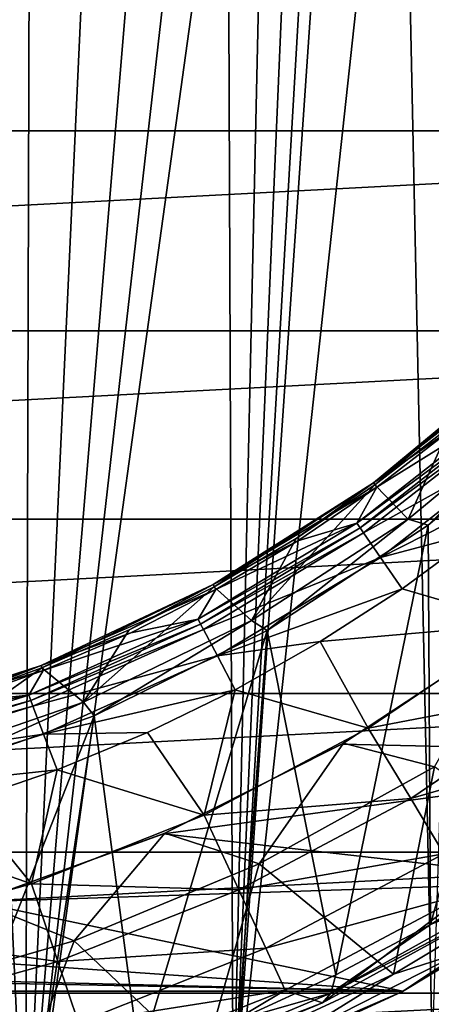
# Model space of a CAD drawing. Header units: millimetres. Extents: x -108 to 102, y -42 to 80.
# Tile 517 of 539: x 60.06 to 64.33, y 16.38 to 26.61. Entities that reach past the tile are written whole.
import ezdxf

# ---------------------------------------------------------------- set-up
doc = ezdxf.new("R2010")
doc.units = ezdxf.units.MM
doc.header["$LTSCALE"] = 81.481481
for name, color, linetype in [('2', 7, 'CONTINUOUS'), ('2692', 7, 'CONTINUOUS'), ('2694', 7, 'CONTINUOUS'), ('2698', 7, 'CONTINUOUS'), ('2701', 7, 'CONTINUOUS'), ('2702', 7, 'CONTINUOUS'), ('2704', 7, 'CONTINUOUS'), ('2706', 7, 'CONTINUOUS'), ('2707', 7, 'CONTINUOUS'), ('2709', 7, 'CONTINUOUS'), ('2710', 7, 'CONTINUOUS'), ('2711', 7, 'CONTINUOUS'), ('2713', 7, 'CONTINUOUS'), ('2715', 7, 'CONTINUOUS'), ('2773', 7, 'CONTINUOUS'), ('2774', 7, 'CONTINUOUS'), ('2777', 7, 'CONTINUOUS'), ('2778', 7, 'CONTINUOUS'), ('2781', 7, 'CONTINUOUS'), ('2782', 7, 'CONTINUOUS'), ('2783', 7, 'CONTINUOUS'), ('2784', 7, 'CONTINUOUS'), ('2792', 7, 'CONTINUOUS'), ('5', 7, 'CONTINUOUS')]:
    doc.layers.add(name, color=color, linetype=linetype)

msp = doc.modelspace()

# ---------------------------------------------------------------- linework, layer by layer
at = {"layer": '2', "color": 7, "linetype": 'CONTINUOUS', "true_color": 0x96918c}
for points in [[(64.02, 31.078, 109.05), (62.272, 14.991, 109.05), (63.451, 32.168, 109.05), (64.02, 31.078, 109.05)], [(63.451, 32.168, 109.05), (62.272, 14.991, 109.05), (63.229, 31.439, 109.05), (63.451, 32.168, 109.05)], [(63.229, 31.439, 109.05), (62.272, 14.991, 109.05), (62.949, 30.734, 109.05), (63.229, 31.439, 109.05)], [(64.336, 15.946, 109.05), (62.272, 14.991, 109.05), (64.02, 31.078, 109.05), (64.336, 15.946, 109.05)], [(64.791, 30.12, 109.05), (64.336, 15.946, 109.05), (64.02, 31.078, 109.05), (64.791, 30.12, 109.05)], [(62.949, 30.734, 109.05), (62.272, 14.991, 109.05), (62.61, 30.052, 109.05), (62.949, 30.734, 109.05)], [(62.61, 30.052, 109.05), (62.272, 14.991, 109.05), (62.218, 29.402, 109.05), (62.61, 30.052, 109.05)], [(62.272, 14.991, 109.05), (60.118, 14.265, 109.05), (62.218, 29.402, 109.05), (62.272, 14.991, 109.05)], [(62.218, 29.402, 109.05), (60.118, 14.265, 109.05), (61.773, 28.784, 109.05), (62.218, 29.402, 109.05)], [(61.773, 28.784, 109.05), (60.118, 14.265, 109.05), (61.279, 28.207, 109.05), (61.773, 28.784, 109.05)], [(61.279, 28.207, 109.05), (60.118, 14.265, 109.05), (60.738, 27.67, 109.05), (61.279, 28.207, 109.05)], [(60.738, 27.67, 109.05), (60.118, 14.265, 109.05), (60.157, 27.182, 109.05), (60.738, 27.67, 109.05)], [(60.157, 27.182, 109.05), (60.118, 14.265, 109.05), (59.536, 26.741, 109.05), (60.157, 27.182, 109.05)], [(60.118, 14.265, 109.05), (57.897, 13.777, 109.05), (59.536, 26.741, 109.05), (60.118, 14.265, 109.05)]]:
    msp.add_3dface(points, dxfattribs=at)
at = {"layer": '2692', "color": 7, "linetype": 'CONTINUOUS'}
for points in [[(64.843, 21.299, 106.55), (64.026, 20.698, 106.55), (65.27, 20.333, 104.743), (64.843, 21.299, 106.55)], [(64.026, 20.698, 106.55), (63.177, 20.149, 106.55), (65.27, 20.333, 104.743), (64.026, 20.698, 106.55)], [(65.27, 20.333, 104.743), (63.177, 20.149, 106.55), (63.675, 19.252, 104.743), (65.27, 20.333, 104.743)], [(65.27, 20.333, 104.743), (63.675, 19.252, 104.743), (65.786, 19.654, 102.839), (65.27, 20.333, 104.743)], [(63.177, 20.149, 106.55), (62.293, 19.65, 106.55), (63.675, 19.252, 104.743), (63.177, 20.149, 106.55)], [(62.293, 19.65, 106.55), (61.383, 19.207, 106.55), (61.972, 18.349, 104.743), (62.293, 19.65, 106.55)], [(63.675, 19.252, 104.743), (62.293, 19.65, 106.55), (61.972, 18.349, 104.743), (63.675, 19.252, 104.743)], [(65.786, 19.654, 102.839), (63.675, 19.252, 104.743), (64.115, 18.52, 102.839), (65.786, 19.654, 102.839)], [(65.786, 19.654, 102.839), (64.115, 18.52, 102.839), (66.191, 19.121, 100.863), (65.786, 19.654, 102.839)], [(63.675, 19.252, 104.743), (61.972, 18.349, 104.743), (64.115, 18.52, 102.839), (63.675, 19.252, 104.743)], [(61.383, 19.207, 106.55), (60.447, 18.82, 106.55), (61.972, 18.349, 104.743), (61.383, 19.207, 106.55)], [(66.191, 19.121, 100.863), (64.115, 18.52, 102.839), (64.46, 17.947, 100.863), (66.191, 19.121, 100.863)], [(60.447, 18.82, 106.55), (59.489, 18.489, 106.55), (60.182, 17.636, 104.743), (60.447, 18.82, 106.55)], [(61.972, 18.349, 104.743), (60.447, 18.82, 106.55), (60.182, 17.636, 104.743), (61.972, 18.349, 104.743)], [(64.115, 18.52, 102.839), (61.972, 18.349, 104.743), (62.331, 17.574, 102.839), (64.115, 18.52, 102.839)], [(64.115, 18.52, 102.839), (62.331, 17.574, 102.839), (64.46, 17.947, 100.863), (64.115, 18.52, 102.839)], [(59.489, 18.489, 106.55), (58.514, 18.217, 106.55), (60.182, 17.636, 104.743), (59.489, 18.489, 106.55)], [(61.972, 18.349, 104.743), (60.182, 17.636, 104.743), (62.331, 17.574, 102.839), (61.972, 18.349, 104.743)], [(60.182, 17.636, 104.743), (58.514, 18.217, 106.55), (58.326, 17.12, 104.743), (60.182, 17.636, 104.743)], [(64.46, 17.947, 100.863), (62.331, 17.574, 102.839), (62.612, 16.967, 100.863), (64.46, 17.947, 100.863)], [(64.46, 17.947, 100.863), (62.612, 16.967, 100.863), (64.707, 17.537, 98.833), (64.46, 17.947, 100.863)], [(60.182, 17.636, 104.743), (58.326, 17.12, 104.743), (60.455, 16.827, 102.839), (60.182, 17.636, 104.743)], [(62.331, 17.574, 102.839), (60.182, 17.636, 104.743), (60.455, 16.827, 102.839), (62.331, 17.574, 102.839)], [(62.331, 17.574, 102.839), (60.455, 16.827, 102.839), (62.612, 16.967, 100.863), (62.331, 17.574, 102.839)], [(64.707, 17.537, 98.833), (62.612, 16.967, 100.863), (62.813, 16.532, 98.833), (64.707, 17.537, 98.833)], [(64.707, 17.537, 98.833), (62.813, 16.532, 98.833), (63.199, 16.401, 96.768), (64.707, 17.537, 98.833)], [(65.095, 17.441, 96.768), (64.707, 17.537, 98.833), (63.199, 16.401, 96.768), (65.095, 17.441, 96.768)], [(60.455, 16.827, 102.839), (58.326, 17.12, 104.743), (58.509, 16.287, 102.839), (60.455, 16.827, 102.839)], [(62.612, 16.967, 100.863), (60.455, 16.827, 102.839), (60.668, 16.193, 100.863), (62.612, 16.967, 100.863)], [(62.612, 16.967, 100.863), (60.668, 16.193, 100.863), (62.813, 16.532, 98.833), (62.612, 16.967, 100.863)], [(60.455, 16.827, 102.839), (58.509, 16.287, 102.839), (60.668, 16.193, 100.863), (60.455, 16.827, 102.839)], [(62.813, 16.532, 98.833), (60.668, 16.193, 100.863), (60.821, 15.739, 98.833), (62.813, 16.532, 98.833)], [(62.813, 16.532, 98.833), (60.821, 15.739, 98.833), (61.203, 15.57, 96.768), (62.813, 16.532, 98.833)], [(63.199, 16.401, 96.768), (62.813, 16.532, 98.833), (61.203, 15.57, 96.768), (63.199, 16.401, 96.768)]]:
    msp.add_3dface(points, dxfattribs=at)
at = {"layer": '2694', "color": 7, "linetype": 'CONTINUOUS'}
for points in [[(64.297, 21.357, 96.55), (65.823, 22.646, 96.55), (64.321, 17.213, 96.55), (64.297, 21.357, 96.55)], [(64.321, 17.213, 96.55), (65.823, 22.646, 96.55), (65.269, 17.787, 96.55), (64.321, 17.213, 96.55)], [(62.625, 20.263, 96.55), (64.297, 21.357, 96.55), (63.34, 16.691, 96.55), (62.625, 20.263, 96.55)], [(63.34, 16.691, 96.55), (64.297, 21.357, 96.55), (64.321, 17.213, 96.55), (63.34, 16.691, 96.55)], [(60.832, 19.38, 96.55), (62.625, 20.263, 96.55), (61.3, 15.817, 96.55), (60.832, 19.38, 96.55)], [(61.3, 15.817, 96.55), (62.625, 20.263, 96.55), (62.332, 16.225, 96.55), (61.3, 15.817, 96.55)], [(62.332, 16.225, 96.55), (62.625, 20.263, 96.55), (63.34, 16.691, 96.55), (62.332, 16.225, 96.55)], [(58.946, 18.721, 96.55), (60.832, 19.38, 96.55), (59.177, 15.175, 96.55), (58.946, 18.721, 96.55)], [(59.177, 15.175, 96.55), (60.832, 19.38, 96.55), (60.245, 15.466, 96.55), (59.177, 15.175, 96.55)], [(60.245, 15.466, 96.55), (60.832, 19.38, 96.55), (61.3, 15.817, 96.55), (60.245, 15.466, 96.55)]]:
    msp.add_3dface(points, dxfattribs=at)
at = {"layer": '2698', "color": 7, "linetype": 'CONTINUOUS'}
for points in [[(65.072, 22.567, 102.493), (63.763, 21.751, 102.309), (63.557, 21.379, 102.493), (65.072, 22.567, 102.493)], [(64.545, 22.358, 102.309), (63.763, 21.751, 102.309), (65.072, 22.567, 102.493), (64.545, 22.358, 102.309)], [(63.763, 21.751, 102.309), (62.944, 21.195, 102.309), (63.557, 21.379, 102.493), (63.763, 21.751, 102.309)], [(63.557, 21.379, 102.493), (62.092, 20.691, 102.309), (61.909, 20.383, 102.493), (63.557, 21.379, 102.493)], [(62.944, 21.195, 102.309), (62.092, 20.691, 102.309), (63.557, 21.379, 102.493), (62.944, 21.195, 102.309)], [(62.092, 20.691, 102.309), (61.21, 20.241, 102.309), (61.909, 20.383, 102.493), (62.092, 20.691, 102.309)], [(61.909, 20.383, 102.493), (60.301, 19.848, 102.309), (60.153, 19.593, 102.493), (61.909, 20.383, 102.493)], [(61.21, 20.241, 102.309), (60.301, 19.848, 102.309), (61.909, 20.383, 102.493), (61.21, 20.241, 102.309)], [(60.301, 19.848, 102.309), (59.37, 19.513, 102.309), (60.153, 19.593, 102.493), (60.301, 19.848, 102.309)], [(60.153, 19.593, 102.493), (58.419, 19.236, 102.309), (58.315, 19.02, 102.493), (60.153, 19.593, 102.493)], [(59.37, 19.513, 102.309), (58.419, 19.236, 102.309), (60.153, 19.593, 102.493), (59.37, 19.513, 102.309)]]:
    msp.add_3dface(points, dxfattribs=at)
at = {"layer": '2701', "color": 7, "linetype": 'CONTINUOUS'}
for points in [[(65.111, 22.523, 102.631), (63.59, 21.331, 102.631), (65.153, 22.475, 106.25), (65.111, 22.523, 102.631)], [(65.153, 22.475, 106.25), (63.59, 21.331, 102.631), (63.626, 21.279, 106.25), (65.153, 22.475, 106.25)], [(63.59, 21.331, 102.631), (61.936, 20.331, 102.631), (63.626, 21.279, 106.25), (63.59, 21.331, 102.631)], [(63.626, 21.279, 106.25), (61.936, 20.331, 102.631), (61.966, 20.275, 106.25), (63.626, 21.279, 106.25)], [(61.936, 20.331, 102.631), (60.174, 19.538, 102.631), (61.966, 20.275, 106.25), (61.936, 20.331, 102.631)], [(61.966, 20.275, 106.25), (60.174, 19.538, 102.631), (60.196, 19.479, 106.25), (61.966, 20.275, 106.25)], [(60.174, 19.538, 102.631), (58.329, 18.964, 102.631), (60.196, 19.479, 106.25), (60.174, 19.538, 102.631)], [(60.196, 19.479, 106.25), (58.329, 18.964, 102.631), (58.344, 18.902, 106.25), (60.196, 19.479, 106.25)]]:
    msp.add_3dface(points, dxfattribs=at)
at = {"layer": '2702', "color": 7, "linetype": 'CONTINUOUS'}
for points in [[(65.072, 22.567, 102.493), (63.557, 21.379, 102.493), (65.111, 22.523, 102.631), (65.072, 22.567, 102.493)], [(63.557, 21.379, 102.493), (63.59, 21.331, 102.631), (65.111, 22.523, 102.631), (63.557, 21.379, 102.493)], [(63.557, 21.379, 102.493), (61.909, 20.383, 102.493), (63.59, 21.331, 102.631), (63.557, 21.379, 102.493)], [(61.909, 20.383, 102.493), (61.936, 20.331, 102.631), (63.59, 21.331, 102.631), (61.909, 20.383, 102.493)], [(61.909, 20.383, 102.493), (60.153, 19.593, 102.493), (61.936, 20.331, 102.631), (61.909, 20.383, 102.493)], [(60.153, 19.593, 102.493), (60.174, 19.538, 102.631), (61.936, 20.331, 102.631), (60.153, 19.593, 102.493)], [(60.153, 19.593, 102.493), (58.315, 19.02, 102.493), (60.174, 19.538, 102.631), (60.153, 19.593, 102.493)], [(58.315, 19.02, 102.493), (58.329, 18.964, 102.631), (60.174, 19.538, 102.631), (58.315, 19.02, 102.493)]]:
    msp.add_3dface(points, dxfattribs=at)
at = {"layer": '2704', "color": 7, "linetype": 'CONTINUOUS'}
for points in [[(64.09, 21.419, 96.65), (64.525, 22.382, 97.504), (65.581, 22.656, 96.65), (64.09, 21.419, 96.65)], [(63.744, 21.777, 97.504), (64.525, 22.382, 97.504), (64.09, 21.419, 96.65), (63.744, 21.777, 97.504)], [(62.927, 21.221, 97.504), (63.744, 21.777, 97.504), (62.463, 20.37, 96.65), (62.927, 21.221, 97.504)], [(62.463, 20.37, 96.65), (63.744, 21.777, 97.504), (64.09, 21.419, 96.65), (62.463, 20.37, 96.65)], [(62.076, 20.719, 97.504), (62.927, 21.221, 97.504), (62.463, 20.37, 96.65), (62.076, 20.719, 97.504)], [(61.196, 20.27, 97.504), (62.076, 20.719, 97.504), (60.722, 19.521, 96.65), (61.196, 20.27, 97.504)], [(60.722, 19.521, 96.65), (62.076, 20.719, 97.504), (62.463, 20.37, 96.65), (60.722, 19.521, 96.65)], [(60.289, 19.878, 97.504), (61.196, 20.27, 97.504), (60.722, 19.521, 96.65), (60.289, 19.878, 97.504)], [(59.36, 19.543, 97.504), (60.289, 19.878, 97.504), (58.892, 18.886, 96.65), (59.36, 19.543, 97.504)], [(58.892, 18.886, 96.65), (60.289, 19.878, 97.504), (60.722, 19.521, 96.65), (58.892, 18.886, 96.65)]]:
    msp.add_3dface(points, dxfattribs=at)
at = {"layer": '2706', "color": 7, "linetype": 'CONTINUOUS'}
for points in [[(64.297, 21.357, 96.55), (64.09, 21.419, 96.65), (65.581, 22.656, 96.65), (64.297, 21.357, 96.55)], [(65.823, 22.646, 96.55), (64.297, 21.357, 96.55), (65.581, 22.656, 96.65), (65.823, 22.646, 96.55)], [(62.625, 20.263, 96.55), (62.463, 20.37, 96.65), (64.09, 21.419, 96.65), (62.625, 20.263, 96.55)], [(64.297, 21.357, 96.55), (62.625, 20.263, 96.55), (64.09, 21.419, 96.65), (64.297, 21.357, 96.55)], [(60.832, 19.38, 96.55), (60.722, 19.521, 96.65), (62.463, 20.37, 96.65), (60.832, 19.38, 96.55)], [(62.625, 20.263, 96.55), (60.832, 19.38, 96.55), (62.463, 20.37, 96.65), (62.625, 20.263, 96.55)], [(58.946, 18.721, 96.55), (58.892, 18.886, 96.65), (60.722, 19.521, 96.65), (58.946, 18.721, 96.55)], [(60.832, 19.38, 96.55), (58.946, 18.721, 96.55), (60.722, 19.521, 96.65), (60.832, 19.38, 96.55)]]:
    msp.add_3dface(points, dxfattribs=at)
at = {"layer": '2707', "color": 7, "linetype": 'CONTINUOUS'}
for points in [[(63.801, 21.023, 106.55), (65.621, 21.947, 106.55), (65.358, 22.243, 106.55), (63.801, 21.023, 106.55)], [(64.843, 21.299, 106.55), (65.621, 21.947, 106.55), (63.801, 21.023, 106.55), (64.843, 21.299, 106.55)], [(64.026, 20.698, 106.55), (64.843, 21.299, 106.55), (63.801, 21.023, 106.55), (64.026, 20.698, 106.55)], [(62.109, 20, 106.55), (64.026, 20.698, 106.55), (63.801, 21.023, 106.55), (62.109, 20, 106.55)], [(63.177, 20.149, 106.55), (64.026, 20.698, 106.55), (62.109, 20, 106.55), (63.177, 20.149, 106.55)], [(62.293, 19.65, 106.55), (63.177, 20.149, 106.55), (62.109, 20, 106.55), (62.293, 19.65, 106.55)], [(60.307, 19.189, 106.55), (62.293, 19.65, 106.55), (62.109, 20, 106.55), (60.307, 19.189, 106.55)], [(61.383, 19.207, 106.55), (62.293, 19.65, 106.55), (60.307, 19.189, 106.55), (61.383, 19.207, 106.55)], [(58.419, 18.601, 106.55), (60.447, 18.82, 106.55), (60.307, 19.189, 106.55), (58.419, 18.601, 106.55)], [(60.447, 18.82, 106.55), (61.383, 19.207, 106.55), (60.307, 19.189, 106.55), (60.447, 18.82, 106.55)], [(59.489, 18.489, 106.55), (60.447, 18.82, 106.55), (58.419, 18.601, 106.55), (59.489, 18.489, 106.55)]]:
    msp.add_3dface(points, dxfattribs=at)
at = {"layer": '2709', "color": 7, "linetype": 'CONTINUOUS'}
for points in [[(65.153, 22.475, 106.25), (63.626, 21.279, 106.25), (65.358, 22.243, 106.55), (65.153, 22.475, 106.25)], [(63.626, 21.279, 106.25), (63.801, 21.023, 106.55), (65.358, 22.243, 106.55), (63.626, 21.279, 106.25)], [(63.626, 21.279, 106.25), (61.966, 20.275, 106.25), (63.801, 21.023, 106.55), (63.626, 21.279, 106.25)], [(61.966, 20.275, 106.25), (62.109, 20, 106.55), (63.801, 21.023, 106.55), (61.966, 20.275, 106.25)], [(61.966, 20.275, 106.25), (60.196, 19.479, 106.25), (62.109, 20, 106.55), (61.966, 20.275, 106.25)], [(60.196, 19.479, 106.25), (60.307, 19.189, 106.55), (62.109, 20, 106.55), (60.196, 19.479, 106.25)], [(60.196, 19.479, 106.25), (58.344, 18.902, 106.25), (60.307, 19.189, 106.55), (60.196, 19.479, 106.25)], [(58.344, 18.902, 106.25), (58.419, 18.601, 106.55), (60.307, 19.189, 106.55), (58.344, 18.902, 106.25)]]:
    msp.add_3dface(points, dxfattribs=at)
at = {"layer": '2710', "color": 7, "linetype": 'CONTINUOUS'}
for points in [[(64.321, 17.213, 96.55), (65.269, 17.787, 96.55), (65.206, 17.571, 96.615), (64.321, 17.213, 96.55)], [(65.206, 17.571, 96.615), (65.095, 17.441, 96.768), (63.288, 16.501, 96.615), (65.206, 17.571, 96.615)], [(64.321, 17.213, 96.55), (65.206, 17.571, 96.615), (63.288, 16.501, 96.615), (64.321, 17.213, 96.55)], [(65.095, 17.441, 96.768), (63.199, 16.401, 96.768), (63.288, 16.501, 96.615), (65.095, 17.441, 96.768)], [(63.34, 16.691, 96.55), (64.321, 17.213, 96.55), (63.288, 16.501, 96.615), (63.34, 16.691, 96.55)], [(62.332, 16.225, 96.55), (63.34, 16.691, 96.55), (63.288, 16.501, 96.615), (62.332, 16.225, 96.55)], [(63.288, 16.501, 96.615), (63.199, 16.401, 96.768), (61.265, 15.647, 96.615), (63.288, 16.501, 96.615)], [(62.332, 16.225, 96.55), (63.288, 16.501, 96.615), (61.265, 15.647, 96.615), (62.332, 16.225, 96.55)], [(63.199, 16.401, 96.768), (61.203, 15.57, 96.768), (61.265, 15.647, 96.615), (63.199, 16.401, 96.768)]]:
    msp.add_3dface(points, dxfattribs=at)
at = {"layer": '2711', "color": 7, "linetype": 'CONTINUOUS'}
for points in [[(63.728, 21.798, 102.167), (65.247, 23.055, 102.167), (63.728, 21.798, 97.604), (63.728, 21.798, 102.167)], [(63.728, 21.798, 97.604), (65.247, 23.055, 102.167), (65.247, 23.055, 97.604), (63.728, 21.798, 97.604)], [(62.064, 20.742, 102.167), (63.728, 21.798, 102.167), (62.064, 20.742, 97.604), (62.064, 20.742, 102.167)], [(62.064, 20.742, 97.604), (63.728, 21.798, 102.167), (63.728, 21.798, 97.604), (62.064, 20.742, 97.604)], [(60.28, 19.903, 102.167), (62.064, 20.742, 102.167), (60.28, 19.903, 97.604), (60.28, 19.903, 102.167)], [(60.28, 19.903, 97.604), (62.064, 20.742, 102.167), (62.064, 20.742, 97.604), (60.28, 19.903, 97.604)], [(58.404, 19.293, 102.167), (60.28, 19.903, 102.167), (58.404, 19.293, 97.604), (58.404, 19.293, 102.167)], [(58.404, 19.293, 97.604), (60.28, 19.903, 102.167), (60.28, 19.903, 97.604), (58.404, 19.293, 97.604)]]:
    msp.add_3dface(points, dxfattribs=at)
at = {"layer": '2713', "color": 7, "linetype": 'CONTINUOUS'}
for points in [[(63.744, 21.777, 97.504), (63.728, 21.798, 97.604), (65.247, 23.055, 97.604), (63.744, 21.777, 97.504)], [(64.525, 22.382, 97.504), (63.744, 21.777, 97.504), (65.247, 23.055, 97.604), (64.525, 22.382, 97.504)], [(62.076, 20.719, 97.504), (62.064, 20.742, 97.604), (63.728, 21.798, 97.604), (62.076, 20.719, 97.504)], [(62.927, 21.221, 97.504), (62.076, 20.719, 97.504), (63.728, 21.798, 97.604), (62.927, 21.221, 97.504)], [(63.744, 21.777, 97.504), (62.927, 21.221, 97.504), (63.728, 21.798, 97.604), (63.744, 21.777, 97.504)], [(60.289, 19.878, 97.504), (60.28, 19.903, 97.604), (62.064, 20.742, 97.604), (60.289, 19.878, 97.504)], [(61.196, 20.27, 97.504), (60.289, 19.878, 97.504), (62.064, 20.742, 97.604), (61.196, 20.27, 97.504)], [(62.076, 20.719, 97.504), (61.196, 20.27, 97.504), (62.064, 20.742, 97.604), (62.076, 20.719, 97.504)], [(58.411, 19.267, 97.504), (58.404, 19.293, 97.604), (60.28, 19.903, 97.604), (58.411, 19.267, 97.504)], [(59.36, 19.543, 97.504), (58.411, 19.267, 97.504), (60.28, 19.903, 97.604), (59.36, 19.543, 97.504)], [(60.289, 19.878, 97.504), (59.36, 19.543, 97.504), (60.28, 19.903, 97.604), (60.289, 19.878, 97.504)]]:
    msp.add_3dface(points, dxfattribs=at)
at = {"layer": '2715', "color": 7, "linetype": 'CONTINUOUS'}
for points in [[(65.247, 23.055, 102.167), (63.728, 21.798, 102.167), (65.287, 23.012, 102.309), (65.247, 23.055, 102.167)], [(63.728, 21.798, 102.167), (64.545, 22.358, 102.309), (65.287, 23.012, 102.309), (63.728, 21.798, 102.167)], [(63.728, 21.798, 102.167), (63.763, 21.751, 102.309), (64.545, 22.358, 102.309), (63.728, 21.798, 102.167)], [(63.728, 21.798, 102.167), (62.064, 20.742, 102.167), (63.763, 21.751, 102.309), (63.728, 21.798, 102.167)], [(62.064, 20.742, 102.167), (62.944, 21.195, 102.309), (63.763, 21.751, 102.309), (62.064, 20.742, 102.167)], [(62.064, 20.742, 102.167), (62.092, 20.691, 102.309), (62.944, 21.195, 102.309), (62.064, 20.742, 102.167)], [(62.064, 20.742, 102.167), (60.28, 19.903, 102.167), (62.092, 20.691, 102.309), (62.064, 20.742, 102.167)], [(60.28, 19.903, 102.167), (61.21, 20.241, 102.309), (62.092, 20.691, 102.309), (60.28, 19.903, 102.167)], [(60.28, 19.903, 102.167), (60.301, 19.848, 102.309), (61.21, 20.241, 102.309), (60.28, 19.903, 102.167)], [(60.28, 19.903, 102.167), (58.404, 19.293, 102.167), (60.301, 19.848, 102.309), (60.28, 19.903, 102.167)], [(58.404, 19.293, 102.167), (59.37, 19.513, 102.309), (60.301, 19.848, 102.309), (58.404, 19.293, 102.167)]]:
    msp.add_3dface(points, dxfattribs=at)
at = {"layer": '2773', "color": 7, "linetype": 'CONTINUOUS'}
for points in [[(62.544, 17.841, 96.55), (63.936, 16.696, 96.55), (64.362, 18.848, 96.55), (62.544, 17.841, 96.55)], [(63.936, 16.696, 96.55), (65.805, 17.82, 96.55), (64.362, 18.848, 96.55), (63.936, 16.696, 96.55)], [(60.623, 17.043, 96.55), (61.957, 15.781, 96.55), (62.544, 17.841, 96.55), (60.623, 17.043, 96.55)], [(61.957, 15.781, 96.55), (63.936, 16.696, 96.55), (62.544, 17.841, 96.55), (61.957, 15.781, 96.55)], [(58.624, 16.465, 96.55), (59.89, 15.084, 96.55), (60.623, 17.043, 96.55), (58.624, 16.465, 96.55)], [(59.89, 15.084, 96.55), (61.957, 15.781, 96.55), (60.623, 17.043, 96.55), (59.89, 15.084, 96.55)]]:
    msp.add_3dface(points, dxfattribs=at)
at = {"layer": '2774', "color": 7, "linetype": 'CONTINUOUS'}
for points in [[(65.918, 17.655, 96.35), (64.03, 16.519, 96.35), (64.033, 16.521, 80.05), (65.918, 17.655, 96.35)], [(65.92, 17.657, 80.05), (65.918, 17.655, 96.35), (64.033, 16.521, 80.05), (65.92, 17.657, 80.05)], [(64.03, 16.519, 96.35), (62.03, 15.594, 96.35), (62.032, 15.595, 80.05), (64.03, 16.519, 96.35)], [(64.033, 16.521, 80.05), (64.03, 16.519, 96.35), (62.032, 15.595, 80.05), (64.033, 16.521, 80.05)]]:
    msp.add_3dface(points, dxfattribs=at)
at = {"layer": '2777', "color": 7, "linetype": 'CONTINUOUS'}
for points in [[(65.805, 17.82, 96.55), (63.936, 16.696, 96.55), (64.646, 16.927, 96.491), (65.805, 17.82, 96.55)], [(64.03, 16.519, 96.35), (65.918, 17.655, 96.35), (64.646, 16.927, 96.491), (64.03, 16.519, 96.35)], [(63.936, 16.696, 96.55), (62.753, 15.963, 96.491), (64.646, 16.927, 96.491), (63.936, 16.696, 96.55)], [(62.753, 15.963, 96.491), (64.03, 16.519, 96.35), (64.646, 16.927, 96.491), (62.753, 15.963, 96.491)], [(63.936, 16.696, 96.55), (61.957, 15.781, 96.55), (62.753, 15.963, 96.491), (63.936, 16.696, 96.55)], [(62.03, 15.594, 96.35), (64.03, 16.519, 96.35), (62.753, 15.963, 96.491), (62.03, 15.594, 96.35)]]:
    msp.add_3dface(points, dxfattribs=at)
at = {"layer": '2778', "color": 7, "linetype": 'CONTINUOUS'}
for points in [[(65.13, 20.223, 80.05), (63.4, 19.085, 80.05), (63.419, 19.095, 95.85), (65.13, 20.223, 80.05)], [(65.149, 20.237, 95.85), (65.13, 20.223, 80.05), (63.419, 19.095, 95.85), (65.149, 20.237, 95.85)], [(63.4, 19.085, 80.05), (61.549, 18.155, 80.05), (61.565, 18.162, 95.85), (63.4, 19.085, 80.05)], [(63.419, 19.095, 95.85), (63.4, 19.085, 80.05), (61.565, 18.162, 95.85), (63.419, 19.095, 95.85)], [(61.549, 18.155, 80.05), (59.605, 17.448, 80.05), (59.614, 17.451, 95.85), (61.549, 18.155, 80.05)], [(61.565, 18.162, 95.85), (61.549, 18.155, 80.05), (59.614, 17.451, 95.85), (61.565, 18.162, 95.85)]]:
    msp.add_3dface(points, dxfattribs=at)
at = {"layer": '2781', "color": 7, "linetype": 'CONTINUOUS'}
for points in [[(64.362, 18.848, 96.55), (65.149, 20.237, 95.85), (63.419, 19.095, 95.85), (64.362, 18.848, 96.55)], [(62.544, 17.841, 96.55), (63.419, 19.095, 95.85), (61.565, 18.162, 95.85), (62.544, 17.841, 96.55)], [(62.544, 17.841, 96.55), (64.362, 18.848, 96.55), (63.419, 19.095, 95.85), (62.544, 17.841, 96.55)], [(60.623, 17.043, 96.55), (61.565, 18.162, 95.85), (59.614, 17.451, 95.85), (60.623, 17.043, 96.55)], [(60.623, 17.043, 96.55), (62.544, 17.841, 96.55), (61.565, 18.162, 95.85), (60.623, 17.043, 96.55)], [(58.624, 16.465, 96.55), (60.623, 17.043, 96.55), (59.614, 17.451, 95.85), (58.624, 16.465, 96.55)]]:
    msp.add_3dface(points, dxfattribs=at)
at = {"layer": '2782', "color": 7, "linetype": 'CONTINUOUS'}
for points in [[(63.4, 19.085, 80.05), (65.13, 20.223, 80.05), (67.673, 18.989, 80.05), (63.4, 19.085, 80.05)], [(61.549, 18.155, 80.05), (63.4, 19.085, 80.05), (67.673, 18.989, 80.05), (61.549, 18.155, 80.05)], [(61.549, 18.155, 80.05), (67.673, 18.989, 80.05), (65.92, 17.657, 80.05), (61.549, 18.155, 80.05)], [(59.605, 17.448, 80.05), (61.549, 18.155, 80.05), (65.92, 17.657, 80.05), (59.605, 17.448, 80.05)], [(59.605, 17.448, 80.05), (65.92, 17.657, 80.05), (64.033, 16.521, 80.05), (59.605, 17.448, 80.05)], [(57.592, 16.971, 80.05), (59.605, 17.448, 80.05), (64.033, 16.521, 80.05), (57.592, 16.971, 80.05)], [(55.536, 16.73, 80.05), (57.592, 16.971, 80.05), (64.033, 16.521, 80.05), (55.536, 16.73, 80.05)], [(53.464, 16.73, 80.05), (64.033, 16.521, 80.05), (44.967, 16.521, 80.05), (53.464, 16.73, 80.05)], [(53.464, 16.73, 80.05), (55.536, 16.73, 80.05), (64.033, 16.521, 80.05), (53.464, 16.73, 80.05)], [(64.033, 16.521, 80.05), (62.032, 15.595, 80.05), (44.967, 16.521, 80.05), (64.033, 16.521, 80.05)], [(62.032, 15.595, 80.05), (46.968, 15.595, 80.05), (44.967, 16.521, 80.05), (62.032, 15.595, 80.05)]]:
    msp.add_3dface(points, dxfattribs=at)
at = {"layer": '2783', "color": 7, "linetype": 'CONTINUOUS', "true_color": 0x96918c}
for points in [[(-58.53, 35.147, 82.05), (-58.53, 33.853, 82.05), (87.5, -10.5, 82.05), (-58.53, 35.147, 82.05)], [(43.801, 16.721, 82.05), (-58.53, 35.147, 82.05), (87.5, -10.5, 82.05), (43.801, 16.721, 82.05)], [(-58.53, 33.853, 82.05), (-58.768, 32.583, 82.05), (87.5, -10.5, 82.05), (-58.53, 33.853, 82.05)], [(-58.768, 32.583, 82.05), (-59.234, 31.381, 82.05), (87.5, -10.5, 82.05), (-58.768, 32.583, 82.05)], [(-59.234, 31.381, 82.05), (-59.913, 30.283, 82.05), (87.5, -10.5, 82.05), (-59.234, 31.381, 82.05)], [(-59.913, 30.283, 82.05), (-60.785, 29.326, 82.05), (87.5, -10.5, 82.05), (-59.913, 30.283, 82.05)], [(-60.785, 29.326, 82.05), (-61.816, 28.548, 82.05), (87.5, -10.5, 82.05), (-60.785, 29.326, 82.05)], [(-61.816, 28.548, 82.05), (-62.971, 27.973, 82.05), (87.5, -10.5, 82.05), (-61.816, 28.548, 82.05)], [(-62.971, 27.973, 82.05), (-64.21, 27.62, 82.05), (87.5, -10.5, 82.05), (-62.971, 27.973, 82.05)], [(87.5, -10.5, 82.05), (-66.79, 27.62, 82.05), (-92.5, -10.5, 82.05), (87.5, -10.5, 82.05)], [(-65.5, 27.5, 82.05), (-66.79, 27.62, 82.05), (87.5, -10.5, 82.05), (-65.5, 27.5, 82.05)], [(-64.21, 27.62, 82.05), (-65.5, 27.5, 82.05), (87.5, -10.5, 82.05), (-64.21, 27.62, 82.05)], [(45.789, 15.668, 82.05), (43.801, 16.721, 82.05), (87.5, -10.5, 82.05), (45.789, 15.668, 82.05)], [(65.199, 16.721, 82.05), (63.211, 15.668, 82.05), (87.5, -10.5, 82.05), (65.199, 16.721, 82.05)]]:
    msp.add_3dface(points, dxfattribs=at)
at = {"layer": '2784', "color": 7, "linetype": 'CONTINUOUS', "true_color": 0x96918c}
msp.add_3dface([(63.211, 15.668, 80.05), (65.199, 16.721, 80.05), (87.5, -10.5, 80.05), (63.211, 15.668, 80.05)], dxfattribs=at)
at = {"layer": '2792', "color": 7, "linetype": 'CONTINUOUS', "true_color": 0x96918c}
for points in [[(63.211, 15.668, 82.05), (65.199, 16.721, 82.05), (63.211, 15.668, 80.05), (63.211, 15.668, 82.05)], [(65.199, 16.721, 82.05), (65.199, 16.721, 80.05), (63.211, 15.668, 80.05), (65.199, 16.721, 82.05)]]:
    msp.add_3dface(points, dxfattribs=at)
at = {"layer": '5', "color": 7, "linetype": 'CONTINUOUS', "true_color": 0x96918c}
for points in [[(34.174, 25.45, 127.05), (75.661, 27.624, 127.05), (33.339, 27.624, 127.05), (34.174, 25.45, 127.05)], [(74.826, 25.45, 127.05), (75.661, 27.624, 127.05), (34.174, 25.45, 127.05), (74.826, 25.45, 127.05)], [(35.231, 23.375, 127.05), (74.826, 25.45, 127.05), (34.174, 25.45, 127.05), (35.231, 23.375, 127.05)], [(73.769, 23.375, 127.05), (74.826, 25.45, 127.05), (35.231, 23.375, 127.05), (73.769, 23.375, 127.05)], [(36.499, 21.422, 127.05), (73.769, 23.375, 127.05), (35.231, 23.375, 127.05), (36.499, 21.422, 127.05)], [(72.501, 21.422, 127.05), (73.769, 23.375, 127.05), (36.499, 21.422, 127.05), (72.501, 21.422, 127.05)], [(37.965, 19.612, 127.05), (72.501, 21.422, 127.05), (36.499, 21.422, 127.05), (37.965, 19.612, 127.05)], [(71.035, 19.612, 127.05), (72.501, 21.422, 127.05), (37.965, 19.612, 127.05), (71.035, 19.612, 127.05)], [(39.611, 17.965, 127.05), (71.035, 19.612, 127.05), (37.965, 19.612, 127.05), (39.611, 17.965, 127.05)], [(69.389, 17.965, 127.05), (71.035, 19.612, 127.05), (39.611, 17.965, 127.05), (69.389, 17.965, 127.05)], [(41.421, 16.5, 127.05), (69.389, 17.965, 127.05), (39.611, 17.965, 127.05), (41.421, 16.5, 127.05)], [(67.579, 16.5, 127.05), (69.389, 17.965, 127.05), (41.421, 16.5, 127.05), (67.579, 16.5, 127.05)], [(43.375, 15.231, 127.05), (67.579, 16.5, 127.05), (41.421, 16.5, 127.05), (43.375, 15.231, 127.05)], [(65.625, 15.231, 127.05), (67.579, 16.5, 127.05), (43.375, 15.231, 127.05), (65.625, 15.231, 127.05)]]:
    msp.add_3dface(points, dxfattribs=at)

doc.saveas('drawing.dxf')
